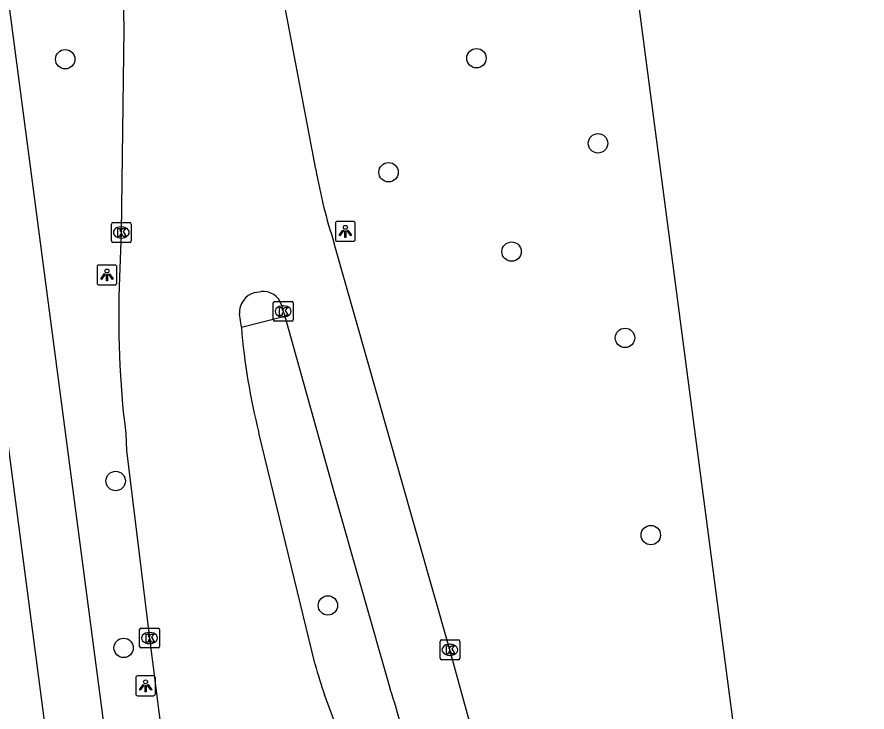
# Model space of a CAD drawing. Extents: x 160557 to 161245, y 385330 to 386505.
# Drawn here: x 161092.55 to 161135.42, y 386238.03 to 386273.07 of the extents above; entities that cross this region are included whole.
import ezdxf

# ---------------------------------------------------------------- set-up
doc = ezdxf.new("R2010")
doc.units = 0
for name, color, linetype in [('IMGEO_Boom', 7, 'Continuous'), ('IMGEO_Fietspad_gesloten', 7, 'Continuous'), ('IMGEO_Kolk', 7, 'Continuous'), ('IMGEO_Lichtpunt', 7, 'Continuous'), ('IMGEO_OVBaan_gesloten', 7, 'Continuous'), ('IMGEO_Rijbaan_regionaal_gesloten', 7, 'Continuous'), ('IMGEO_Verkeerseiland_gesloten', 7, 'Continuous')]:
    doc.layers.add(name, color=color, linetype=linetype)

msp = doc.modelspace()

# ---------------------------------------------------------------- linework, layer by layer
at = {"layer": 'IMGEO_Boom'}
for centre in [(161094.984, 386270.94), (161115.723, 386270.992), (161121.85, 386266.7), (161111.29, 386265.242), (161117.493, 386261.242), (161123.212, 386256.892), (161097.528, 386249.679), (161124.514, 386246.952), (161108.23, 386243.404), (161097.93, 386241.266)]:
    msp.add_circle(centre, 0.489, dxfattribs=at)
at = {"layer": 'IMGEO_Fietspad_gesloten'}
for points in [[(161100.833, 386185.089), (161100.316, 386188.979), (161089.26, 386273.118), (161086.241, 386295.246), (161086.079, 386296.166), (161084.286, 386305.882), (161083.729, 386308.669), (161083.216, 386310.933), (161081.816, 386315.743), (161080.881, 386318.658), (161079.887, 386321.461), (161078.711, 386324.52), (161077.526, 386327.456), (161070.293, 386345.132)], [(161104.297, 386182.605), (161103.567, 386187.092), (161088.889, 386298.451), (161087.19, 386307.026), (161085.848, 386312.903)]]:
    msp.add_lwpolyline(points, dxfattribs=at)
at = {"layer": 'IMGEO_Kolk'}
for p, q in [((161097.313, 386261.781), (161097.313, 386262.633)), ((161097.388, 386262.707), (161098.24, 386262.707)), ((161097.801, 386262.487), (161097.826, 386262.487)), ((161098.314, 386262.633), (161098.314, 386261.781)), ((161098.24, 386261.707), (161097.388, 386261.707)), ((161097.824, 386261.927), (161097.799, 386261.927)), ((161105.477, 386257.803), (161105.477, 386258.655)), ((161105.552, 386258.729), (161106.404, 386258.729)), ((161106.478, 386258.655), (161106.478, 386257.803)), ((161105.965, 386258.509), (161105.99, 386258.509)), ((161106.404, 386257.729), (161105.552, 386257.729)), ((161105.988, 386257.949), (161105.963, 386257.949)), ((161098.813, 386242.261), (161099.665, 386242.261)), ((161098.738, 386241.335), (161098.738, 386242.187)), ((161099.226, 386242.041), (161099.251, 386242.041)), ((161099.739, 386242.187), (161099.739, 386241.335)), ((161099.249, 386241.481), (161099.224, 386241.481)), ((161113.884, 386240.742), (161113.884, 386241.594)), ((161113.959, 386241.668), (161114.811, 386241.668)), ((161114.372, 386241.448), (161114.397, 386241.448)), ((161114.885, 386241.594), (161114.885, 386240.742)), ((161099.665, 386241.261), (161098.813, 386241.261)), ((161114.811, 386240.668), (161113.959, 386240.668)), ((161114.395, 386240.888), (161114.37, 386240.888))]:
    msp.add_line(p, q, dxfattribs=at)
for points in [[(161097.313, 386261.781), (161097.313, 386262.633)], [(161097.388, 386262.707), (161098.24, 386262.707)], [(161097.634, 386262.407), (161097.757, 386262.407), (161097.757, 386262.256), (161097.887, 386262.407), (161098.051, 386262.407), (161097.905, 386262.256), (161098.058, 386262.007), (161097.906, 386262.007), (161097.821, 386262.171), (161097.757, 386262.104), (161097.757, 386262.007), (161097.634, 386262.007), (161097.634, 386262.407)], [(161098.314, 386262.633), (161098.314, 386261.781)], [(161098.24, 386261.707), (161097.388, 386261.707)], [(161105.477, 386257.803), (161105.477, 386258.655)], [(161105.552, 386258.729), (161106.404, 386258.729)], [(161106.478, 386258.655), (161106.478, 386257.803)], [(161105.798, 386258.429), (161105.921, 386258.429), (161105.921, 386258.278), (161106.051, 386258.429), (161106.215, 386258.429), (161106.069, 386258.278), (161106.222, 386258.029), (161106.07, 386258.029), (161105.985, 386258.193), (161105.921, 386258.126), (161105.921, 386258.029), (161105.798, 386258.029), (161105.798, 386258.429)], [(161106.404, 386257.729), (161105.552, 386257.729)], [(161098.813, 386242.261), (161099.665, 386242.261)], [(161098.738, 386241.335), (161098.738, 386242.187)], [(161099.059, 386241.961), (161099.182, 386241.961), (161099.182, 386241.81), (161099.312, 386241.961), (161099.476, 386241.961), (161099.33, 386241.81), (161099.483, 386241.561), (161099.331, 386241.561), (161099.246, 386241.725), (161099.182, 386241.658), (161099.182, 386241.561), (161099.059, 386241.561), (161099.059, 386241.961)], [(161099.739, 386242.187), (161099.739, 386241.335)], [(161113.884, 386240.742), (161113.884, 386241.594)], [(161113.959, 386241.668), (161114.811, 386241.668)], [(161114.205, 386241.368), (161114.328, 386241.368), (161114.328, 386241.217), (161114.458, 386241.368), (161114.622, 386241.368), (161114.476, 386241.217), (161114.629, 386240.968), (161114.477, 386240.968), (161114.392, 386241.132), (161114.328, 386241.065), (161114.328, 386240.968), (161114.205, 386240.968), (161114.205, 386241.368)], [(161114.885, 386241.594), (161114.885, 386240.742)], [(161099.665, 386241.261), (161098.813, 386241.261)], [(161114.811, 386240.668), (161113.959, 386240.668)]]:
    msp.add_lwpolyline(points, dxfattribs=at)
for centre, start, end in [((161097.39, 386262.631), 91.552, 178.448), ((161097.39, 386262.631), 91.552, 178.448), ((161098.238, 386262.631), 1.552, 88.448), ((161098.238, 386262.631), 1.552, 88.448), ((161097.39, 386261.783), 181.552, 268.448), ((161097.39, 386261.783), 181.552, 268.448), ((161098.238, 386261.783), 271.552, 358.448), ((161098.238, 386261.783), 271.552, 358.448), ((161105.554, 386258.653), 91.552, 178.448), ((161105.554, 386258.653), 91.552, 178.448), ((161106.402, 386258.653), 1.552, 88.448), ((161106.402, 386258.653), 1.552, 88.448), ((161105.554, 386257.805), 181.552, 268.448), ((161105.554, 386257.805), 181.552, 268.448), ((161106.402, 386257.805), 271.552, 358.448), ((161106.402, 386257.805), 271.552, 358.448), ((161098.815, 386242.185), 91.552, 178.448), ((161098.815, 386242.185), 91.552, 178.448), ((161099.663, 386242.185), 1.552, 88.448), ((161099.663, 386242.185), 1.552, 88.448), ((161113.961, 386241.592), 91.552, 178.448), ((161113.961, 386241.592), 91.552, 178.448), ((161114.809, 386241.592), 1.552, 88.448), ((161114.809, 386241.592), 1.552, 88.448), ((161098.815, 386241.337), 181.552, 268.448), ((161098.815, 386241.337), 181.552, 268.448), ((161099.663, 386241.337), 271.552, 358.448), ((161099.663, 386241.337), 271.552, 358.448), ((161113.961, 386240.744), 181.552, 268.448), ((161113.961, 386240.744), 181.552, 268.448), ((161114.809, 386240.744), 271.552, 358.448), ((161114.809, 386240.744), 271.552, 358.448)]:
    msp.add_arc(centre, 0.0765, start, end, dxfattribs=at)
for centre, major_axis, ratio, start_param, end_param in [((161097.8, 386262.207), (-0.387, 0.002), 0.722429, 4.712389, 7.853982), ((161097.825, 386262.207), (-0.39, 0.002), 0.717154, 1.570796, 4.712389), ((161105.964, 386258.229), (-0.387, 0.002), 0.722429, 4.712389, 7.853982), ((161105.989, 386258.229), (-0.39, 0.002), 0.717154, 1.570796, 4.712389), ((161099.225, 386241.761), (-0.387, 0.002), 0.722429, 4.712389, 7.853982), ((161099.25, 386241.761), (-0.39, 0.002), 0.717154, 1.570796, 4.712389), ((161114.371, 386241.168), (-0.387, 0.002), 0.722429, 4.712389, 7.853982), ((161114.396, 386241.168), (-0.39, 0.002), 0.717154, 1.570796, 4.712389)]:
    msp.add_ellipse(centre, major_axis=major_axis, ratio=ratio, start_param=start_param, end_param=end_param, dxfattribs=at)
at = {"layer": 'IMGEO_Lichtpunt'}
for p, q in [((161108.61, 386262.667), (161108.61, 386261.86)), ((161108.61, 386262.667), (161108.61, 386261.86)), ((161109.512, 386262.762), (161108.704, 386262.762)), ((161109.512, 386262.762), (161108.704, 386262.762)), ((161109.606, 386261.86), (161109.606, 386262.667)), ((161109.606, 386261.86), (161109.606, 386262.667)), ((161108.704, 386261.766), (161109.512, 386261.766)), ((161108.704, 386261.766), (161109.512, 386261.766)), ((161096.593, 386260.467), (161096.593, 386259.66)), ((161096.593, 386260.467), (161096.593, 386259.66)), ((161097.495, 386260.562), (161096.687, 386260.562)), ((161097.495, 386260.562), (161096.687, 386260.562)), ((161097.589, 386259.66), (161097.589, 386260.467)), ((161097.589, 386259.66), (161097.589, 386260.467)), ((161096.687, 386259.566), (161097.495, 386259.566)), ((161096.687, 386259.566), (161097.495, 386259.566)), ((161098.539, 386239.754), (161098.539, 386238.947)), ((161098.539, 386239.754), (161098.539, 386238.947)), ((161099.441, 386239.849), (161098.633, 386239.849)), ((161099.441, 386239.849), (161098.633, 386239.849)), ((161099.535, 386238.947), (161099.535, 386239.754)), ((161099.535, 386238.947), (161099.535, 386239.754)), ((161098.633, 386238.853), (161099.441, 386238.853)), ((161098.633, 386238.853), (161099.441, 386238.853))]:
    msp.add_line(p, q, dxfattribs=at)
for points in [[(161108.984, 386262.331), (161109.023, 386262.303), (161108.835, 386262.041), (161108.797, 386262.068), (161108.984, 386262.331)], [(161109.086, 386262.283), (161109.133, 386262.283), (161109.133, 386261.961), (161109.086, 386261.961), (161109.086, 386262.283)], [(161109.196, 386262.303), (161109.234, 386262.33), (161109.421, 386262.068), (161109.382, 386262.04), (161109.196, 386262.303)], [(161096.967, 386260.131), (161097.006, 386260.103), (161096.818, 386259.841), (161096.78, 386259.868), (161096.967, 386260.131)], [(161097.069, 386260.083), (161097.116, 386260.083), (161097.116, 386259.761), (161097.069, 386259.761), (161097.069, 386260.083)], [(161097.179, 386260.103), (161097.217, 386260.13), (161097.404, 386259.868), (161097.365, 386259.84), (161097.179, 386260.103)], [(161098.913, 386239.418), (161098.952, 386239.39), (161098.764, 386239.128), (161098.726, 386239.155), (161098.913, 386239.418)], [(161099.015, 386239.37), (161099.062, 386239.37), (161099.062, 386239.048), (161099.015, 386239.048), (161099.015, 386239.37)], [(161099.125, 386239.39), (161099.163, 386239.417), (161099.35, 386239.155), (161099.311, 386239.127), (161099.125, 386239.39)]]:
    msp.add_lwpolyline(points, dxfattribs=at)
for centre in [(161109.109, 386262.465), (161097.092, 386260.265), (161099.038, 386239.552)]:
    msp.add_circle(centre, 0.0994, dxfattribs=at)
for centre, start, end in [((161108.704, 386262.667), 90, 180), ((161108.704, 386262.667), 90, 180), ((161109.512, 386262.667), 0, 90), ((161109.512, 386262.667), 0, 90), ((161108.704, 386261.86), 180, 270), ((161108.704, 386261.86), 180, 270), ((161109.512, 386261.86), 270, 0), ((161109.512, 386261.86), 270, 360), ((161096.687, 386260.467), 90, 180), ((161096.687, 386260.467), 90, 180), ((161097.495, 386260.467), 0, 90), ((161097.495, 386260.467), 0, 90), ((161096.687, 386259.66), 180, 270), ((161096.687, 386259.66), 180, 270), ((161097.495, 386259.66), 270, 0), ((161097.495, 386259.66), 270, 360), ((161098.633, 386239.754), 90, 180), ((161098.633, 386239.754), 90, 180), ((161099.441, 386239.754), 0, 90), ((161099.441, 386239.754), 0, 90), ((161098.633, 386238.947), 180, 270), ((161098.633, 386238.947), 180, 270), ((161099.441, 386238.947), 270, 0), ((161099.441, 386238.947), 270, 360)]:
    msp.add_arc(centre, 0.0946, start, end, dxfattribs=at)
at = {"layer": 'IMGEO_OVBaan_gesloten'}
msp.add_lwpolyline([(161121.723, 386290.228), (161134, 386196.871), (161135.415, 386186.7)], dxfattribs=at)
at = {"layer": 'IMGEO_Rijbaan_regionaal_gesloten'}
for points in [[(161107.62, 386265.4), (161105.348, 386277.358), (161105.199, 386278.358), (161100.936, 386310.292), (161100.299, 386314.254), (161099.895, 386316.231), (161098.842, 386320.32), (161097.887, 386323.643), (161096.772, 386327.199), (161095.385, 386331.101), (161090.078, 386344.225), (161086.632, 386352.57), (161081.351, 386365.382), (161080.097, 386368.758), (161078.83, 386372.209), (161077.345, 386376.505)], [(161097.892, 386274.823), (161097.943, 386272.48), (161097.814, 386262.207), (161097.73, 386259.946)], [(161115.5, 386237.06), (161114.385, 386241.168), (161111.838, 386250.069), (161108.553, 386261.659)], [(161104.544, 386259.185), (161104.861, 386259.226)], [(161105.894, 386258.553), (161105.978, 386258.229), (161106.051, 386257.989)], [(161103.866, 386257.428), (161103.775, 386258.102)], [(161106.051, 386257.989), (161108.516, 386249.199), (161111.37, 386239.186)], [(161107.586, 386240.431), (161104.748, 386252.11)], [(161098.042, 386252.048), (161098.078, 386251.208), (161099.239, 386241.761), (161101.721, 386222.134), (161102.647, 386214.849), (161106.751, 386186.787), (161107.315, 386183.197), (161107.372, 386182.902)], [(161109.474, 386235.148), (161108.06, 386238.906)]]:
    msp.add_lwpolyline(points, dxfattribs=at)
for centre, radius, start, end in [((161133.024, 386269.749), 25.774, 189.7142, 198.2934), ((161144.914, 386257.855), 47.231, 177.4623, 187.0621), ((161104.827, 386258.169), 1.054, 105.5854, 183.6601), ((161104.976, 386258.274), 0.959, 16.9228, 96.9086), ((161137.11, 386260.209), 33.36, 184.7826, 194.0512), ((161134.811, 386248.057), 28.273, 195.6479, 198.8846), ((161078.692, 386228.281), 34.449, 11.8302, 18.4554)]:
    msp.add_arc(centre, radius, start, end, dxfattribs=at)
at = {"layer": 'IMGEO_Verkeerseiland_gesloten'}
msp.add_lwpolyline([(161103.866, 386257.428), (161106.051, 386257.989)], dxfattribs=at)

doc.saveas('drawing.dxf')
